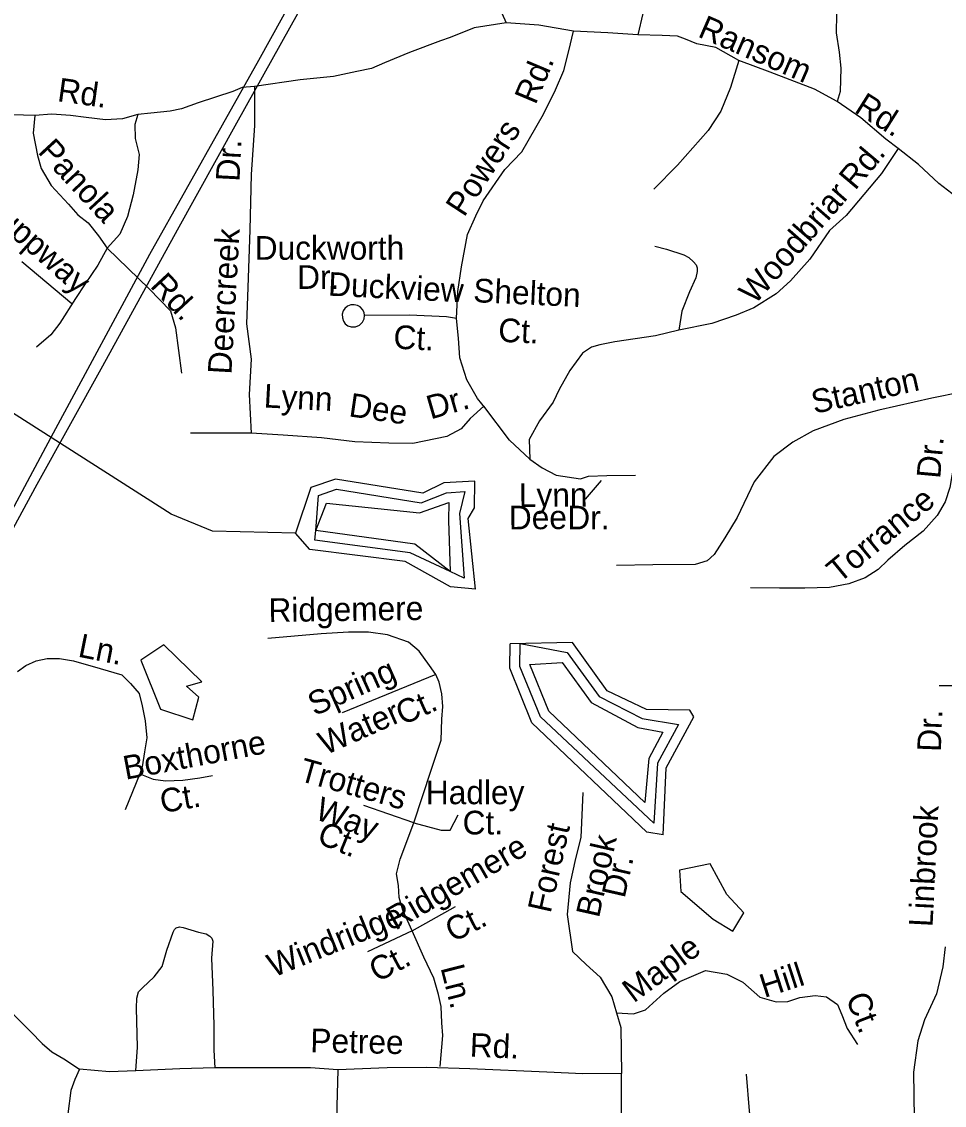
# Model space of a CAD drawing. Extents: x 1547597 to 1699558, y 810033 to 920809.
# Drawn here: x 1610561 to 1614263, y 867878 to 872227 of the extents above; entities that cross this region are included whole.
import ezdxf

# ---------------------------------------------------------------- set-up
doc = ezdxf.new("R2010")
doc.units = 0
for name, color, linetype in [('Exist Hydrographic Buffer Line', 7, 'Continuous'), ('Exist Hydrographic Creek Single Shore', 7, 'Continuous'), ('Exist Hydrographic Lake Shore', 7, 'Continuous'), ('Exist Hydrographic Misc Water Feature', 7, 'Continuous'), ('Exist Road Non-System Type 51', 7, 'Continuous'), ('Exist Road Non-System Type 51 Label', 7, 'Continuous'), ('Exist Utilities Electrical Transmission Line', 7, 'Continuous')]:
    doc.layers.add(name, color=color, linetype=linetype)

msp = doc.modelspace()

# ---------------------------------------------------------------- linework, layer by layer
at = {"layer": 'Exist Hydrographic Buffer Line'}
for points in [[(1611737.9, 870146.1), (1611741.1, 870185.3), (1611752.4, 870326.1), (1611824.2, 870350.5), (1612164.4, 870295.9), (1612265.1, 870336.9), (1612338.9, 870341.2), (1612318.3, 870253.5), (1612337, 869994.3), (1612280.3, 870020.7), (1612119.3, 870095.9), (1611737.9, 870146.1)], [(1611741.1, 870185.3), (1611784.1, 870294.7), (1612158, 870256.4), (1612275.4, 870297.4), (1612273.2, 870224.9), (1612280.3, 870020.7), (1612138.9, 870130.7), (1611741.1, 870185.3)], [(1612560.8, 869731.6), (1612750.6, 869695.2), (1612878.4, 869518.8), (1613050.4, 869430.8), (1613196.6, 869406.1), (1613112.5, 869251.3), (1613097.8, 869010.3), (1612642.6, 869436.9), (1612559.8, 869639.9), (1612560.8, 869731.6)], [(1612599.9, 869647.6), (1612730.4, 869654.8), (1612846, 869495.4), (1613033.1, 869394.8), (1613134.4, 869375.4), (1613077.4, 869270.3), (1613061.4, 869093), (1612676.3, 869459.9), (1612599.9, 869647.6)]]:
    msp.add_lwpolyline(points, dxfattribs=at)
at = {"layer": 'Exist Hydrographic Creek Single Shore'}
msp.add_lwpolyline([(1611659.8, 870175), (1611326.7, 870181.8), (1611160.8, 870250.8), (1610267.8, 870820.4), (1609653.7, 871062.7), (1608892.7, 871455.7), (1608594.7, 871642.3), (1608330.7, 871887.3)], dxfattribs=at)
at = {"layer": 'Exist Hydrographic Lake Shore'}
for points in [[(1612254.7, 870376.4), (1612170.7, 870335.4), (1611820.7, 870391.7), (1611720.8, 870357.6), (1611659.8, 870175)], [(1612381.7, 869950.3), (1612352.7, 870233.1), (1612377.7, 870275.4), (1612379.7, 870383.7), (1612254.7, 870376.4)], [(1612381.7, 869950.3), (1612281.7, 869958.9), (1612099.7, 870061), (1611717.7, 870108.3), (1611659.8, 870175)], [(1613135.7, 868963.3), (1613069.7, 868974.5), (1612608.7, 869413.9), (1612519.7, 869632.3), (1612520.8, 869730.8)], [(1613258.7, 869436.8), (1613242.8, 869463.4), (1613067.7, 869466.9), (1612910.8, 869542.3), (1612770.7, 869735.6), (1612520.8, 869730.8)], [(1613135.7, 868963.3), (1613147.7, 869232.2), (1613258.7, 869436.8)]]:
    msp.add_lwpolyline(points, dxfattribs=at)
at = {"layer": 'Exist Hydrographic Misc Water Feature'}
for points in [[(1611130.9, 869725.9), (1611038.8, 869664.4), (1611118.6, 869467.7), (1611247.6, 869424.7), (1611272.2, 869516.9), (1611223, 869559.9), (1611284.4, 869578.4), (1611130.9, 869725.9)], [(1613323.2, 868847), (1613200.4, 868822.4), (1613206.5, 868736.3), (1613335.5, 868625.7), (1613415.3, 868576.5), (1613458.3, 868650.3), (1613390.8, 868724), (1613323.2, 868847)]]:
    msp.add_lwpolyline(points, dxfattribs=at)
at = {"layer": 'Exist Road Non-System Type 51'}
for p, q in [((1610561.4, 871264.5), (1610762.5, 871095.5)), ((1611481.9, 870576.2), (1611238.3, 870576.2)), ((1614302, 869561.4), (1614242.1, 869561.9))]:
    msp.add_line(p, q, dxfattribs=at)
for points in [[(1612696.7, 873710.9), (1612676.3, 873663.1), (1612635.9, 873605.5), (1612595.3, 873549.9), (1612572.8, 873494.1), (1612568.5, 873452.1), (1612587.8, 873388.1), (1612637, 873305.7), (1612714.3, 873218.8), (1612805.2, 873114.1), (1612913.8, 872971), (1612994.7, 872856.3), (1613053.8, 872751.9), (1613094.5, 872625.6), (1613121.6, 872531.4), (1613127.1, 872477.2), (1613110.8, 872435.5), (1613084.3, 872391.6), (1613060, 872345.9), (1613053.2, 872260), (1613033.1, 872174.8)], [(1613905.7, 872380), (1613873.8, 872372.2), (1613857.5, 872360.5), (1613835.3, 872322.8), (1613830.6, 872256.8), (1613829.9, 872182.8), (1613841.3, 872104.7), (1613848.6, 872040.7), (1613845.7, 871946.7), (1613833.2, 871906.5)], [(1612463.1, 872316.1), (1612504.8, 872222.2)], [(1612504.8, 872222.2), (1612376.1, 872201.8), (1612280.3, 872163.4), (1612242, 872149.7), (1612116.9, 872103.5), (1612016.6, 872062.5), (1611964.5, 872039), (1611906.4, 872027.5), (1611812.3, 872007.3), (1611678.2, 871993.6), (1611495.6, 871966.6)], [(1612775.4, 872189.2), (1612635.6, 872212.6), (1612504.8, 872222.2)], [(1612305.8, 871036.4), (1612311.5, 871144), (1612326.3, 871243.8), (1612349.6, 871373.3), (1612382.9, 871447.7), (1612412.4, 871508.5), (1612500.1, 871633.5), (1612568.1, 871704.3), (1612654.4, 871856.4), (1612703.2, 871953.9), (1612736, 872031.7), (1612756.6, 872109.5), (1612775.4, 872189.2)], [(1613033.1, 872174.8), (1612913.2, 872182), (1612775.4, 872189.2)], [(1613439.1, 872070.8), (1613346, 872122.9), (1613270.5, 872138.5), (1613224.8, 872157), (1613192.9, 872169.3), (1613130.9, 872171.8), (1613033.1, 872174.8)], [(1613439.1, 872070.8), (1613404.8, 871963.3), (1613366, 871867.6), (1613315.2, 871790.2), (1613192.1, 871651.4), (1613097.3, 871554.3)], [(1613833.2, 871906.5), (1613742.9, 871955.8), (1613565, 872024.3), (1613439.1, 872070.8)], [(1611495.6, 871966.6), (1611445.5, 871963.5), (1611408.2, 871947.1), (1611269.1, 871900.9)], [(1611495.6, 871966.6), (1611495.6, 871810.4), (1611481.9, 871613.2), (1611476.4, 871391.3), (1611468.3, 871159.7), (1611462.8, 871014.5), (1611481.6, 870872.5), (1611474.3, 870730.6), (1611481.9, 870576.2)], [(1611269.1, 871900.9), (1611202.8, 871877.7), (1611156.4, 871867.6), (1611079.7, 871859.4), (1611027.2, 871854.1)], [(1614078.3, 871718), (1614028.2, 871755.4), (1613929, 871840.7), (1613833.2, 871906.5)], [(1610613.5, 871850.1), (1610477.7, 871855.2), (1610437.5, 871845.6), (1610367.4, 871810.4), (1610198.3, 871692), (1610083.6, 871613.1), (1610017.2, 871555.8), (1609992.8, 871520.1), (1609973.8, 871422.2), (1609954.7, 871288.5), (1609941.6, 871166.7)], [(1610613.5, 871850.1), (1610606.9, 871780.2), (1610624.1, 871690), (1610639.6, 871637.8), (1610678.8, 871569.6), (1610748.2, 871494.9), (1610785.7, 871452.5), (1610827.5, 871420.1), (1610868.9, 871367.8), (1610904.5, 871317.5)], [(1611027.2, 871854.1), (1610965.2, 871836.7), (1610897.1, 871833.3), (1610819.3, 871842.1), (1610757.4, 871850.8), (1610681.4, 871855.3), (1610613.5, 871850.1)], [(1611027.2, 871854.1), (1611015, 871814.1), (1611016.5, 871758.2), (1611031.8, 871694.1), (1611027.3, 871632.1), (1611008.3, 871532.3), (1610985.5, 871444.7), (1610954.8, 871374.9), (1610904.5, 871317.5)], [(1614078.3, 871718), (1614011.3, 871617.6), (1613869.8, 871448.9), (1613803.1, 871388.8), (1613724.2, 871274.4), (1613645.6, 871187.1), (1613588.3, 871134.7), (1613498.7, 871078.6), (1613428.5, 871049.3), (1613330.1, 871016.2), (1613197.9, 870989.5)], [(1614328.5, 871511.3), (1614240.9, 871577), (1614159.7, 871653.3), (1614078.3, 871718)], [(1610904.5, 871317.5), (1610865.9, 871249.8), (1610815.1, 871174.4), (1610776.7, 871116.7), (1610713.7, 871017.3), (1610677.3, 870969.7), (1610620.8, 870920.2)], [(1610904.5, 871317.5), (1611072.5, 871155.3), (1611157.9, 871067), (1611178.4, 870998.3), (1611202, 870816)], [(1613101.1, 871326.5), (1613149.1, 871313.9), (1613218.6, 871291.3), (1613238, 871280.1), (1613257.5, 871263.7), (1613267.7, 871251), (1613272.2, 871238.7), (1613271.3, 871224.1), (1613265.8, 871198.8), (1613241.5, 871143.1), (1613210.7, 871065.5), (1613197.9, 870989.5)], [(1611936.2, 871048.5), (1611934.7, 871059.7), (1611928.9, 871071.7), (1611919.5, 871082.1), (1611908, 871088.1), (1611894.7, 871091.2), (1611881.5, 871090.2), (1611868.6, 871085.1), (1611858.4, 871076.3), (1611851.4, 871066), (1611847.3, 871053.1), (1611848, 871038.7), (1611851.9, 871025.6), (1611859.3, 871015), (1611869.8, 871007), (1611883.5, 871002), (1611900.5, 871002), (1611916.8, 871008.9), (1611928.9, 871020.8), (1611935.4, 871034.7), (1611936.2, 871048.5)], [(1612305.8, 871036.4), (1612265.1, 871042.4), (1612117.4, 871049.8), (1611936.2, 871048.5)], [(1612425.3, 870672), (1612389.7, 870714.4), (1612346.9, 870789.9), (1612319.1, 870878.2), (1612313.9, 870956.4), (1612305.8, 871036.4)], [(1613197.9, 870989.5), (1613103.8, 870966.4), (1612941.6, 870942.1), (1612881.5, 870930.7), (1612847.5, 870921), (1612811.4, 870897.3), (1612760.8, 870827.7), (1612718, 870750.3), (1612693.6, 870700.4), (1612639, 870625)], [(1614332.9, 870740.7), (1614212.7, 870715.9), (1614000.4, 870668), (1613860.2, 870631.2), (1613737.8, 870584.5), (1613655.4, 870539.3), (1613579, 870482.1), (1613500.1, 870380.8), (1613431.6, 870237.5), (1613382.1, 870156.1), (1613339.5, 870088.5), (1613312.2, 870064), (1613263.3, 870049.2), (1613093.3, 870046.9), (1612947.4, 870044.2)], [(1614332.9, 870740.7), (1614326.1, 870640.8), (1614302.2, 870451.2), (1614285.5, 870357.2), (1614266.9, 870299.6), (1614234.4, 870245.8), (1614177.9, 870182.3), (1614105.5, 870125.2), (1614036.8, 870065.7), (1613998.5, 870028.1), (1613946.3, 869994.7), (1613880, 869971.2), (1613802.1, 869956), (1613704, 869953), (1613602.1, 869953.9), (1613486.3, 869955)], [(1612415.1, 870684.1), (1612360.7, 870634.6), (1612325, 870592.7), (1612267.5, 870562.5), (1612130.2, 870534.5), (1612034.2, 870535.4), (1611898, 870540.6), (1611763.9, 870557), (1611610.6, 870568), (1611481.9, 870576.2)], [(1612599.8, 870471.6), (1612518.5, 870547.5), (1612415.1, 870684.1)], [(1612639, 870625), (1612597.1, 870550.3), (1612599.8, 870471.6)], [(1612599.8, 870471.6), (1612650, 870436.1), (1612705.6, 870407.5), (1612803, 870393), (1612835.8, 870403.3), (1612908.7, 870406.4), (1613024.6, 870407.3)], [(1612223.5, 869607.6), (1612197.5, 869643.9), (1612156.5, 869700.8), (1612112.8, 869737.3), (1612029, 869766.4), (1611952.5, 869777.4), (1611872.3, 869777.4), (1611763, 869770.1), (1611548.1, 869751.9)], [(1610543.7, 869618.7), (1610578.2, 869643.7), (1610618.8, 869662.5), (1610662.7, 869671.9), (1610712.7, 869671.9), (1610769.1, 869662.5), (1610875.5, 869631.2), (1610963.1, 869606.2), (1610997.5, 869571.7), (1611031.9, 869531), (1611044.4, 869480.9), (1611057, 869421.4), (1611063.2, 869352.5), (1611053.8, 869296.2), (1611044.4, 869236.7), (1611035.1, 869208.5)], [(1612223.5, 869607.6), (1611846.8, 869452.9)], [(1612134.7, 869011.7), (1612203.9, 869223.2), (1612244, 869343.5), (1612247.6, 869427.4), (1612251.3, 869478.4), (1612247.6, 869529.5), (1612236.7, 869576.9), (1612223.5, 869607.6)], [(1611035.1, 869208.5), (1610975.6, 869064.4)], [(1611035.1, 869208.5), (1611088.2, 869186.6), (1611138.3, 869180.3), (1611207.2, 869183.4), (1611276, 869192.8), (1611326.1, 869202.2)], [(1612813.3, 869133.1), (1612804.2, 868953.6), (1612783.4, 868868.7), (1612761.5, 868770.6), (1612750.5, 868644.7), (1612770.9, 868495.8), (1612826.5, 868443.9), (1612882.1, 868392), (1612928.7, 868314.1), (1612947.7, 868249.1)], [(1612134.7, 869011.7), (1611934.3, 869081)], [(1612134.7, 869011.7), (1612244, 868982.6), (1612280.4, 868982.6), (1612313.2, 869044.6)], [(1612127.4, 868577.9), (1612091, 868661.7), (1612076.4, 868712.8), (1612072.7, 868760.2), (1612065.4, 868807.6), (1612080, 868865.9), (1612134.7, 869011.7)], [(1610183.7, 868697.8), (1610290.4, 868548.6), (1610428.7, 868361.5), (1610528, 868242.5), (1610597.9, 868172.6), (1610643.6, 868126.8), (1610682.1, 868093.1), (1610730.3, 868064.2), (1610792.9, 868023.2)], [(1612127.4, 868577.9), (1612302.3, 868676.3)], [(1611018.7, 868017), (1611026.2, 868112.2), (1611021.5, 868268.1), (1611023.6, 868308.7), (1611030.3, 868334), (1611046.4, 868349.9), (1611092.7, 868393.4), (1611125.2, 868435.1), (1611143.7, 868501), (1611168.4, 868572.7), (1611174.2, 868583.8), (1611180.6, 868590.5), (1611194.2, 868594.4), (1611208.4, 868592.3), (1611270.3, 868573.7), (1611300.7, 868566.7), (1611316.2, 868557.3), (1611323.8, 868549.2), (1611328, 868537.1), (1611323.2, 868469.1), (1611328.1, 868339.2), (1611332.7, 868199.2), (1611331.9, 868099.1), (1611336.4, 868028.2)], [(1612127.4, 868577.9), (1611948.9, 868494)], [(1612240.3, 868034.7), (1612251.3, 868158.6), (1612247.6, 868209.7), (1612244, 868275.3), (1612233.1, 868322.7), (1612214.8, 868388.3), (1612174.8, 868472.2), (1612127.4, 868577.9)], [(1614266.3, 868513.9), (1614257.6, 868434.1), (1614232.6, 868326.3), (1614183.7, 868220.8), (1614157, 868137.1), (1614139.8, 868011.4), (1614142, 867825.5), (1614144.7, 867681.3), (1614154.2, 867637.3), (1614167.2, 867601.9), (1614210, 867550.9), (1614326.1, 867420.4), (1614450.4, 867289.9), (1614576.8, 867158.1)], [(1612947.7, 868249.1), (1613016.3, 868245.9), (1613064.5, 868261.5), (1613137.2, 868328.2), (1613201.5, 868375.7), (1613305.6, 868419.4), (1613391.2, 868404.8), (1613455.2, 868372.2), (1613523.5, 868312.4), (1613588.6, 868293), (1613635.6, 868295.3), (1613683.8, 868310.9), (1613744.6, 868318.6), (1613791, 868314.3), (1613835.1, 868283.5), (1613851.5, 868241.9), (1613873.4, 868186.4), (1613914.6, 868122.4)], [(1612947.7, 868249.1), (1612964.7, 868190.6), (1612967.8, 868005.7)], [(1612187.1, 868030.1), (1612027.1, 868028.2), (1611829.2, 868020.1)], [(1612967.8, 868005.7), (1612812.5, 868004.2), (1612668.8, 868011.5), (1612359, 868024.4), (1612187.1, 868030.1)], [(1610792.9, 868023.2), (1610774.9, 867981.7), (1610758.8, 867937.2), (1610746.7, 867844.3), (1610734.6, 867743.2), (1610734.6, 867646.2), (1610734.6, 867561.3), (1610727.6, 867475.5), (1610718.8, 867414.1), (1610695.5, 867320.7), (1610655.5, 867215)], [(1611018.7, 868017), (1610912.7, 868012.2), (1610792.9, 868023.2)], [(1611336.4, 868028.2), (1611195, 868024.1), (1611018.7, 868017)], [(1611829.2, 868020.1), (1611720.1, 868028.2), (1611518.2, 868028.2), (1611336.4, 868028.2)], [(1611829.2, 868020.1), (1611825.8, 867874.3), (1611822.5, 867740.2)], [(1612950.6, 867345.1), (1612956.7, 867522.5), (1612967.8, 867820.2), (1612967.8, 868005.7)], [(1613468.1, 868003.8), (1613480.7, 867855.7), (1613508.3, 867601.6), (1613538.5, 867342.2), (1613545.1, 867185.3), (1613545.1, 867066.4)]]:
    msp.add_lwpolyline(points, dxfattribs=at)
at = {"layer": 'Exist Road Non-System Type 51 Label'}
msp.add_lwpolyline([(1612886.5, 870386.2), (1612822.3, 870310.3)], dxfattribs=at)
at = {"layer": 'Exist Utilities Electrical Transmission Line'}
for points in [[(1614154, 876710.1), (1613844.3, 876191.9), (1613498, 875595.9), (1613167.9, 875039.9), (1612833.5, 874450), (1612535.9, 873945.5), (1612201.4, 873337.5), (1611793.2, 872582.4), (1611511.7, 872071.8), (1611073.3, 871293), (1610687.5, 870575.6), (1610414, 870066.9), (1610034.4, 869377.4), (1609728.4, 868817), (1609383.4, 868177.3), (1609104, 867672.6)], [(1609051.7, 867471.2), (1609288.5, 867908.4), (1609594.6, 868462.7), (1609945.6, 869112.6), (1610266.2, 869714.7), (1610623.3, 870370.4), (1610886.3, 870845.3), (1611186.3, 871391.6), (1611425, 871820.8), (1611637, 872202.3), (1611863.4, 872609.6), (1612179.6, 873171.7), (1612487.8, 873744.2), (1612765.1, 874234.8), (1613046.8, 874763.4), (1613382.9, 875327.3), (1613684.5, 875833.7), (1613983.8, 876332.1), (1614193.5, 876673.7)]]:
    msp.add_lwpolyline(points, dxfattribs=at)

# ---------------------------------------------------------------- texts
at = {"layer": 'Exist Road Non-System Type 51 Label'}
for s, rotation, p in [('Ransom', 336.4253, (1613270.1, 872168.4)), ('Rd.', 67.1353, (1612623, 871890.5)), ('Rd.', 352.0295, (1610701, 871908.3)), ('Rd.', 327.704, (1613897.8, 871866.7)), ('Powers', 56.8398, (1612336.2, 871439.4)), ('Panola', 312.8819, (1610622.3, 871702.8)), ('Dr.', 87.0258, (1611434.8, 871583.8)), ('Rd.', 49.9553, (1613905.5, 871547.1)), ('Chuppway', 318.4821, (1610334.7, 871526.3)), ('Woodbriar', 48.8915, (1613502.9, 871088.2)), ('Deercreek', 86.7029, (1611402.4, 870809.9)), ('Rd.', 312.8819, (1611072.8, 871164.4)), ('Duckview', 357.1306, (1611789.2, 871127.8)), ('Shelton', 357.3587, (1612371.6, 871101.8)), ('Ct.', 357.3587, (1612471.8, 870942.7)), ('Ct.', 357.1306, (1612051.1, 870915.2)), ('Stanton', 12.7199, (1613741.9, 870652.7)), ('Lynn', 356.9795, (1611530.9, 870679.2)), ('Dee', 351.6593, (1611870.5, 870643.6)), ('Dr.', 16.1429, (1612202, 870630.3)), ('Dr.', 84.8781, (1614246.6, 870391.1)), ('Lynn', 0.3267, (1612556.4, 870279.7)), ('Torrance', 39.4496, (1613841.2, 869970.5)), ('Dee', 0.5025, (1612516.3, 870189.2)), ('Dr.', 359.8712, (1612750.4, 870189.6)), ('Ridgemere', 0.7748, (1611552, 869817.7)), ('Ln.', 348.6817, (1610783.4, 869679.4)), ('Spring', 24.0603, (1611736.4, 869439.2)), ('Ct.', 24.0603, (1612089.1, 869401.8)), ('Water', 24.0603, (1611779.5, 869282.1)), ('Dr.', 87.9245, (1614249.5, 869295.8)), ('Boxthorne', 10.6849, (1610977.8, 869184.6)), ('Trotters', 344.2558, (1611668.8, 869182.2)), ('Hadley', 359.9596, (1612182.9, 869086.8)), ('Ct.', 9.8757, (1611124.7, 869050.4)), ('Way', 339.3877, (1611732.5, 869029.6)), ('Linbrook', 87.1244, (1614216, 868592.5)), ('Ct.', 359.9596, (1612330.4, 868965.4)), ('Ct.', 337.6511, (1611740.8, 868933.2)), ('Forest', 77.3902, (1612683.2, 868646.2)), ('Ridgemere', 29.9514, (1612060.7, 868578.8)), ('Brook', 77.3902, (1612877.3, 868627.5)), ('Dr.', 77.3902, (1612980.3, 868706.4)), ('Windridge', 22.0265, (1611571.1, 868390.3)), ('Ct.', 26.9839, (1612291.5, 868530.7)), ('Maple', 36.6715, (1613016.8, 868286.6)), ('Ct.', 27.9161, (1611987.4, 868370)), ('Ln.', 284.3124, (1612241.2, 868430.5)), ('Hill', 17.919, (1613541.2, 868308.7)), ('Ct.', 291.528, (1613866.5, 868310)), ('Petree', 358.7623, (1611718.5, 868091.6)), ('Rd.', 357.6161, (1612357.8, 868073.7))]:
    msp.add_text(s, height=95, rotation=rotation, dxfattribs=at).set_placement(p)
for s, p in [('Duckworth', (1611496, 871271.6)), ('Dr.', (1611666.4, 871154.8))]:
    msp.add_text(s, height=95, dxfattribs=at).set_placement(p)

doc.saveas('drawing.dxf')
